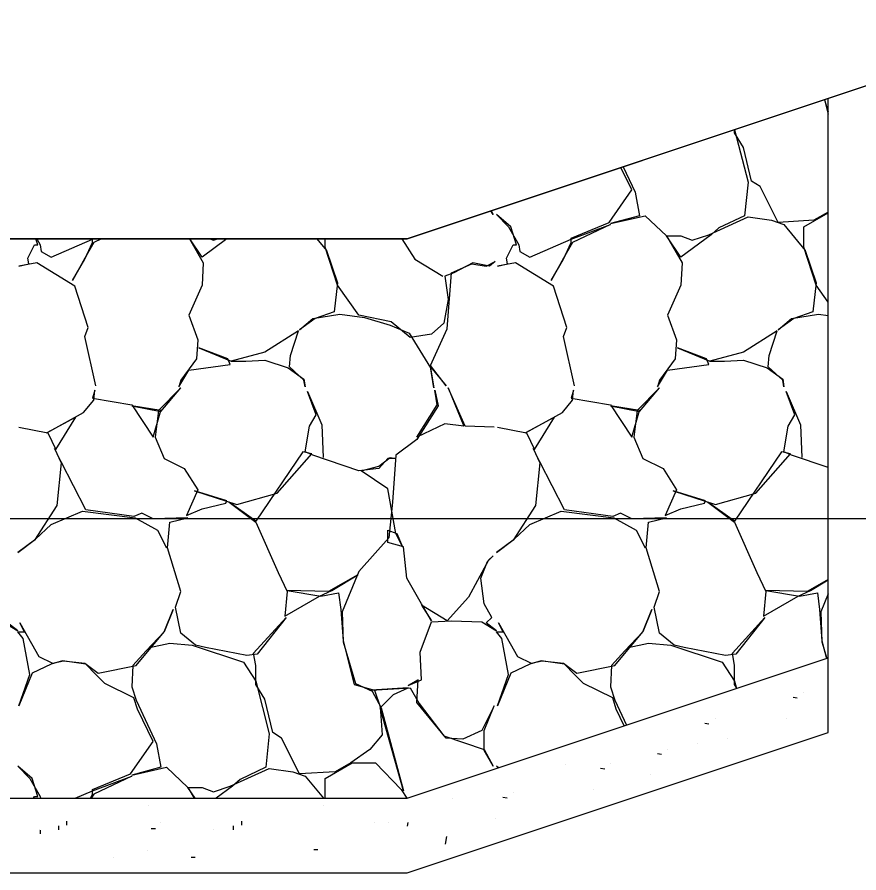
# Model space of a CAD drawing. Extents: x -192 to 2669, y -25 to 8040.
# Drawn here: x 112.665 to 116.428, y 4998.417 to 5002.241 of the extents above; entities that cross this region are included whole.
import ezdxf

# ---------------------------------------------------------------- set-up
doc = ezdxf.new("R2010")
doc.units = 0
for name, color, linetype in [('DESIGN - CENTERLINE - Proposed', 7, 'Continuous'), ('DESIGN - EARTHWORK - Shapes', 7, 'Continuous'), ('DESIGN - SHEET - Light Grid', 7, 'Continuous'), ('DESIGN - TRANSPORTATION - Proposed Layout Patterning', 7, 'Continuous'), ('DESIGN - TYPICAL - Finished Grade and Subgrade', 7, 'Continuous')]:
    doc.layers.add(name, color=color, linetype=linetype)

msp = doc.modelspace()

# ---------------------------------------------------------------- linework, layer by layer
for p, q in [((116.1341, 4999.2015), (116.1521, 4999.1986)), ((116.1803, 4999.2208), (116.1803, 4999.2208)), ((115.7396, 4999.0863), (115.7577, 4999.0835)), ((115.7859, 4999.1056), (115.7859, 4999.1056)), ((116.1023, 4999.108), (116.1023, 4999.108)), ((115.8405, 4999.0161), (115.8405, 4999.0161)), ((115.5745, 4998.97), (115.5745, 4998.97)), ((115.7078, 4998.9929), (115.7078, 4998.9929)), ((115.5283, 4998.9507), (115.5463, 4998.9479)), ((115.1151, 4998.8999), (115.1151, 4998.8999)), ((115.2736, 4998.8847), (115.2917, 4998.8819)), ((115.3199, 4998.904), (115.3199, 4998.904)), ((115.4965, 4998.8573), (115.4965, 4998.8573)), ((114.8832, 4998.7738), (114.8832, 4998.7738)), ((115.2418, 4998.7913), (115.2418, 4998.7913)), ((114.6109, 4998.7505), (114.6109, 4998.7505)), ((114.837, 4998.7545), (114.855, 4998.7517)), ((113.2525, 4998.7171), (113.2525, 4998.7171)), ((114.0339, 4998.7171), (114.0339, 4998.7171)), ((114.8052, 4998.6611), (114.8052, 4998.6611)), ((112.8511, 4998.6097), (112.8511, 4998.6271)), ((112.8873, 4998.6301), (112.8873, 4998.6475)), ((113.3076, 4998.6408), (113.3076, 4998.6408)), ((113.6326, 4998.6097), (113.6326, 4998.6271)), ((113.6688, 4998.6301), (113.6688, 4998.6475)), ((114.2647, 4998.6431), (114.2647, 4998.6431)), ((114.3232, 4998.6419), (114.3232, 4998.6419)), ((114.4097, 4998.6252), (114.4124, 4998.6424)), ((112.7631, 4998.6127), (112.7631, 4998.6127)), ((112.7677, 4998.6083), (112.7677, 4998.5909)), ((113.2649, 4998.6146), (113.2832, 4998.6146)), ((113.5446, 4998.6127), (113.5446, 4998.6127)), ((114.5838, 4998.5787), (114.5784, 4998.5443)), ((113.2481, 4998.5173), (113.2481, 4998.5173)), ((113.9908, 4998.5213), (114.0091, 4998.5213)), ((113.0963, 4998.4865), (113.0963, 4998.4865)), ((113.4432, 4998.4865), (113.4614, 4998.4865))]:
    msp.add_line(p, q)
at = {"layer": 'DESIGN - CENTERLINE - Proposed'}
for points in [[(107.626, 5000.7692), (107.626, 4999.6411), (109.4083, 4998.75), (114.4083, 4998.75), (116.291, 4999.3776), (116.291, 5000.8194)], [(107.626, 5000.4278), (107.626, 4999.3078), (109.4083, 4998.4167), (114.4083, 4998.4167), (116.291, 4999.0442), (116.291, 5000.478)]]:
    msp.add_lwpolyline(points, dxfattribs=at)
at = {"layer": 'DESIGN - EARTHWORK - Shapes'}
for points in [[(111.9083, 5004.6154), (113.7624, 5004.5933), (117.8177, 5004.4778), (119.2694, 5003.9892), (120.9009, 5003.4142), (116.291, 5001.8776), (114.4083, 5001.25), (111.9083, 5001.25)], [(111.9083, 5001.25), (111.9083, 4998.4167), (114.4083, 4998.4167), (116.291, 4999.0442), (116.291, 5001.8776), (114.4083, 5001.25)]]:
    msp.add_lwpolyline(points, close=True, dxfattribs=at)
at = {"layer": 'DESIGN - SHEET - Light Grid'}
msp.add_line((0, 5000), (150, 5000), dxfattribs=at)
at = {"layer": 'DESIGN - TRANSPORTATION - Proposed Layout Patterning'}
for p, q in [((116.2743, 5001.872), (116.291, 5001.8071)), ((116.2747, 5001.8721), (116.291, 5001.8174))]:
    msp.add_line(p, q, dxfattribs=at)
for points in [[(115.8725, 5001.7381), (115.9324, 5001.5037), (115.9174, 5001.3537), (115.8024, 5001.2987), (115.7674, 5001.2687), (115.6324, 5001.1687), (115.5674, 5001.2637), (115.6324, 5001.2637), (115.6824, 5001.2437), (115.7574, 5001.2687), (115.9324, 5001.3487), (116.0374, 5001.3337), (116.0924, 5001.3137), (116.1874, 5001.1987), (116.2374, 5001.0537), (116.2224, 5000.9237), (116.1374, 5000.8937), (116.0674, 5000.8437), (116.1274, 5000.8937), (116.2474, 5000.9137), (116.291, 5000.9077)], [(116.291, 5001.37), (116.2274, 5001.3337), (116.0674, 5001.3237), (115.9874, 5001.4837), (115.9474, 5001.5087), (115.9124, 5001.6587), (115.8724, 5001.7237), (115.8724, 5001.738)], [(115.1574, 5000.5937), (115.1074, 5000.8137), (115.1224, 5000.8537), (115.0624, 5001.0387), (114.8924, 5001.1437), (114.8124, 5001.1287), (114.8574, 5001.1387), (114.8524, 5001.1637), (114.8824, 5001.2237), (114.8974, 5001.2237), (114.8724, 5001.3037), (114.8074, 5001.3587), (114.8624, 5001.3037), (114.9074, 5001.2237), (114.9124, 5001.1937), (114.9574, 5001.1687), (115.1424, 5001.2487), (115.3174, 5001.3137), (115.1474, 5001.2337), (115.1074, 5001.1637), (115.0524, 5001.0637), (115.1074, 5001.1587), (115.1424, 5001.2337), (115.1424, 5001.2537), (115.3124, 5001.3237), (115.4124, 5001.4687), (115.3641, 5001.5686)], [(115.375, 5001.5722), (115.4274, 5001.4587), (115.4474, 5001.3537), (115.3174, 5001.3187), (115.4724, 5001.3537), (115.5674, 5001.2637), (115.6374, 5001.1437), (115.6324, 5001.0437), (115.5724, 5000.9087), (115.6124, 5000.7987), (115.6074, 5000.7137), (115.5374, 5000.6187), (115.5274, 5000.5887), (115.5724, 5000.6637), (115.7574, 5000.6887), (115.7474, 5000.7137), (115.6174, 5000.7637), (115.7624, 5000.7037), (115.8274, 5000.7037), (115.9124, 5000.7087), (116.0174, 5000.6737), (116.0874, 5000.6237), (116.0924, 5000.5887), (116.0874, 5000.6187), (116.0224, 5000.6787), (116.0274, 5000.7287), (116.0624, 5000.8387), (115.9124, 5000.7437), (115.7624, 5000.7037)], [(114.7836, 5001.3751), (114.7924, 5001.3587), (114.7831, 5001.3749)], [(116.291, 5000.9675), (116.2374, 5001.0437), (116.1824, 5001.2137), (116.1824, 5001.3037), (116.291, 5001.367)], [(113.0174, 5000.5937), (112.9674, 5000.8137), (112.9824, 5000.8537), (112.9224, 5001.0387), (112.7524, 5001.1437), (112.6724, 5001.1287), (112.7174, 5001.1387), (112.7124, 5001.1637), (112.7424, 5001.2237), (112.7574, 5001.2237), (112.7491, 5001.25)], [(112.7526, 5001.25), (112.7674, 5001.2237), (112.7724, 5001.1937), (112.8174, 5001.1687), (113.0024, 5001.2487), (113.006, 5001.25)], [(113.0421, 5001.25), (113.0074, 5001.2337), (112.9674, 5001.1637), (112.9124, 5001.0637), (112.9674, 5001.1587), (113.0024, 5001.2337), (113.0024, 5001.25)], [(113.4354, 5001.25), (113.4974, 5001.1437), (113.4924, 5001.0437), (113.4324, 5000.9087), (113.4724, 5000.7987), (113.4674, 5000.7137), (113.3974, 5000.6187), (113.3874, 5000.5887), (113.4324, 5000.6637), (113.6174, 5000.6887), (113.6074, 5000.7137), (113.4774, 5000.7637), (113.6224, 5000.7037), (113.6874, 5000.7037), (113.7724, 5000.7087), (113.8774, 5000.6737), (113.9474, 5000.6237), (113.9524, 5000.5887), (113.9474, 5000.6187), (113.8824, 5000.6787), (113.8874, 5000.7287), (113.9224, 5000.8387), (113.7724, 5000.7437), (113.6224, 5000.7037)], [(113.6022, 5001.25), (113.4924, 5001.1687), (113.4367, 5001.25)], [(113.5266, 5001.25), (113.5424, 5001.2437), (113.5614, 5001.25)], [(114.005, 5001.25), (114.0474, 5001.1987), (114.0974, 5001.0537), (114.0824, 5000.9237), (113.9974, 5000.8937), (113.9274, 5000.8437), (113.9874, 5000.8937), (114.1074, 5000.9137), (114.2174, 5000.8987), (114.3324, 5000.8637), (114.4174, 5000.8287), (114.5124, 5000.6737), (114.5274, 5000.5837), (114.5124, 5000.6787), (114.5824, 5000.5937), (114.5124, 5000.6837), (114.5874, 5000.8487), (114.6074, 5001.0987), (114.6974, 5001.1387), (114.7624, 5001.1287), (114.8024, 5001.1487), (114.7774, 5001.1287), (114.7024, 5001.1437), (114.6174, 5001.0987), (114.5774, 5001.0837), (114.5924, 5000.9787), (114.5724, 5000.8737), (114.5174, 5000.8237), (114.4224, 5000.8087), (114.3374, 5000.8787), (114.1924, 5000.9087), (114.0974, 5001.0437), (114.0424, 5001.2137), (114.0424, 5001.25)], [(114.3847, 5001.25), (114.4424, 5001.1587), (114.5674, 5001.0837)], [(114.392, 5001.25), (114.3924, 5001.2487), (114.392, 5001.25)], [(112.6724, 5000.4087), (112.8024, 5000.3837), (112.8374, 5000.3087), (112.9274, 5000.4537), (112.7974, 5000.3837), (112.9624, 5000.4737), (113.0074, 5000.5287), (113.0124, 5000.5737), (113.0024, 5000.5387), (113.1774, 5000.5087), (113.2724, 5000.3637), (113.3074, 5000.4837), (113.1774, 5000.5037), (113.3074, 5000.4787), (113.3974, 5000.5837), (113.2974, 5000.4837), (113.2824, 5000.3637), (113.3224, 5000.2687), (113.4124, 5000.2237), (113.4724, 5000.1287), (113.4224, 5000.0137), (113.4924, 5000.0437), (113.5974, 5000.0687), (113.6024, 5000.0787), (113.4574, 5000.1237), (113.6474, 5000.0637), (113.8274, 5000.1137), (113.9824, 5000.2887), (113.9424, 5000.2987), (113.7324, 4999.9887), (113.6124, 5000.0737), (113.7324, 4999.9837), (113.8324, 4999.7587), (113.8724, 4999.6737), (113.8624, 4999.5637), (114.0174, 4999.6537), (114.0724, 4999.6787), (114.1874, 4999.7487), (114.0574, 4999.6737), (113.8724, 4999.6787), (114.0224, 4999.6537), (114.1024, 4999.6687), (114.1124, 4999.5937), (114.1224, 4999.4537), (114.1724, 4999.2587), (114.2624, 4999.2337), (114.2874, 4999.1587), (114.2974, 4999.0337), (114.2424, 4998.9687), (114.1574, 4998.9087), (114.0874, 4998.8687), (113.9274, 4998.8587), (113.8474, 4999.0187), (113.8074, 4999.0437), (113.7724, 4999.1937), (113.7324, 4999.2587), (113.7324, 4999.3437), (113.7224, 4999.3987), (113.8674, 4999.5587), (113.7374, 4999.3937), (113.6924, 4999.3887), (113.5074, 4999.4237), (113.4624, 4999.4337), (113.3974, 4999.4887), (113.3724, 4999.6037), (113.3974, 4999.6737), (113.3374, 4999.8687), (113.3474, 4999.9837), (113.4274, 5000.0037), (113.2724, 4999.9987), (113.2224, 5000.0237), (113.1874, 5000.0087), (112.9724, 5000.0387), (112.8624, 5000.2537), (112.8324, 5000.3137), (112.8624, 5000.2487), (112.8424, 5000.0587), (112.7424, 4999.9037), (112.6674, 4999.8487), (112.7474, 4999.9087), (112.8174, 4999.9737), (112.9574, 5000.0337), (113.1924, 5000.0037), (113.2924, 4999.9487), (113.3324, 4999.8687)], [(114.7974, 5000.4087), (114.6674, 5000.4137), (114.5924, 5000.5837), (114.6624, 5000.4137), (114.5774, 5000.4237), (114.4524, 5000.3637), (114.5424, 5000.5087), (114.5324, 5000.5737), (114.5474, 5000.5037), (114.4524, 5000.3537), (114.3574, 5000.2837), (114.3424, 5000.0737), (114.3274, 4999.9137), (114.1924, 4999.7637), (114.1174, 4999.5837), (114.1224, 4999.4487), (114.1774, 4999.2637), (114.2524, 4999.2287), (114.2924, 4999.1537), (114.3924, 4998.7837), (114.2874, 4999.1537), (114.3474, 4999.2137), (114.4124, 4999.2437), (114.2474, 4999.2337), (114.4224, 4999.2437), (114.4624, 4999.1737), (114.5724, 4999.0287), (114.7524, 4998.9687), (114.7924, 4998.8937), (114.7524, 4998.9637), (114.7524, 4999.0537), (114.7974, 4999.1637), (114.7424, 4999.0537), (114.6574, 4999.0137), (114.5824, 4999.0187), (114.4524, 4999.1787), (114.4574, 4999.2787), (114.4124, 4999.2537), (114.4724, 4999.2787), (114.4674, 4999.4037), (114.5174, 4999.5387), (114.6074, 4999.5437), (114.7424, 4999.5387), (114.8074, 4999.4987), (114.7624, 4999.5337), (114.7874, 4999.5587), (114.7524, 4999.6187), (114.7374, 4999.7337), (114.7674, 4999.8087), (114.7924, 4999.8337), (114.7724, 4999.8137), (114.7224, 4999.7237), (114.6824, 4999.6487), (114.5874, 4999.5437), (114.4724, 4999.6137), (114.5174, 4999.5437), (114.4724, 4999.6187), (114.4074, 4999.7337), (114.3924, 4999.8737), (114.3224, 4999.8937), (114.3224, 4999.9487), (114.3624, 4999.9337), (114.3874, 4999.8737), (114.3574, 4999.9337), (114.3224, 5000.1337), (114.2024, 5000.2137), (114.2824, 5000.2337), (114.3324, 5000.2737), (114.3574, 5000.2687), (114.3224, 5000.2687), (114.2824, 5000.2237), (114.1924, 5000.2137), (113.9874, 5000.2837), (113.9524, 5000.2987), (113.9724, 5000.4137), (114.0024, 5000.4637), (113.9624, 5000.5687), (114.0274, 5000.4187), (114.0324, 5000.2737)], [(114.8124, 5000.4087), (114.9424, 5000.3837), (114.9774, 5000.3087), (115.0674, 5000.4537), (114.9374, 5000.3837), (115.1024, 5000.4737), (115.1474, 5000.5287), (115.1524, 5000.5737), (115.1424, 5000.5387), (115.3174, 5000.5087), (115.4124, 5000.3637), (115.4474, 5000.4837), (115.3174, 5000.5037), (115.4474, 5000.4787), (115.5374, 5000.5837), (115.4374, 5000.4837), (115.4224, 5000.3637), (115.4624, 5000.2687), (115.5524, 5000.2237), (115.6124, 5000.1287), (115.5624, 5000.0137), (115.6324, 5000.0437), (115.7374, 5000.0687), (115.7424, 5000.0787), (115.5974, 5000.1237), (115.7874, 5000.0637), (115.9674, 5000.1137), (116.1224, 5000.2887), (116.0824, 5000.2987), (115.8724, 4999.9887), (115.7524, 5000.0737), (115.8724, 4999.9837), (115.9724, 4999.7587), (116.0124, 4999.6737), (116.0024, 4999.5637), (116.1574, 4999.6537), (116.2124, 4999.6787), (116.291, 4999.7265)], [(116.291, 5000.2278), (116.1274, 5000.2837), (116.0924, 5000.2987), (116.1124, 5000.4137), (116.1424, 5000.4637), (116.1024, 5000.5687), (116.1674, 5000.4187), (116.1724, 5000.2737)], [(115.8829, 4999.2415), (115.8724, 4999.2587), (115.8724, 4999.3437), (115.8624, 4999.3987), (116.0074, 4999.5587), (115.8774, 4999.3937), (115.8324, 4999.3887), (115.6474, 4999.4237), (115.6024, 4999.4337), (115.5374, 4999.4887), (115.5124, 4999.6037), (115.5374, 4999.6737), (115.4774, 4999.8687), (115.4874, 4999.9837), (115.5674, 5000.0037), (115.4124, 4999.9987), (115.3624, 5000.0237), (115.3274, 5000.0087), (115.1124, 5000.0387), (115.0024, 5000.2537), (114.9724, 5000.3137), (115.0024, 5000.2487), (114.9824, 5000.0587), (114.8824, 4999.9037), (114.8074, 4999.8487), (114.8874, 4999.9087), (114.9574, 4999.9737), (115.0974, 5000.0337), (115.3324, 5000.0037), (115.4324, 4999.9487), (115.4724, 4999.8687)], [(116.291, 4999.7277), (116.1974, 4999.6737), (116.0124, 4999.6787), (116.1624, 4999.6537), (116.2424, 4999.6687), (116.2524, 4999.5937), (116.2624, 4999.4537), (116.2826, 4999.3748)], [(116.291, 4999.6643), (116.2574, 4999.5837), (116.2624, 4999.4487), (116.2842, 4999.3753)], [(112.9937, 4998.75), (113.0024, 4998.7687), (113.0024, 4998.7887), (113.1724, 4998.8587), (113.2724, 4999.0037), (113.2024, 4999.1487), (113.1874, 4999.1987), (113.0574, 4999.2637), (113.0174, 4999.3037), (112.9724, 4999.3487), (112.8674, 4999.3637), (112.8174, 4999.3487), (112.7324, 4999.3087), (112.6724, 4999.1637), (112.7224, 4999.3037), (112.6924, 4999.4637), (112.6674, 4999.4937), (112.6974, 4999.4937), (112.6774, 4999.5337), (112.7624, 4999.3837), (112.8224, 4999.3537), (112.8724, 4999.3637), (112.9674, 4999.3537), (113.0274, 4999.3087), (113.1974, 4999.3437), (113.3224, 4999.4937), (113.3624, 4999.5937), (113.3224, 4999.4937), (113.2424, 4999.4087), (113.1824, 4999.3437), (113.1774, 4999.2487), (113.1974, 4999.1887), (113.2874, 4998.9937), (113.3074, 4998.8887), (113.1774, 4998.8537), (113.3324, 4998.8887), (113.4274, 4998.7987), (113.4558, 4998.75)], [(115.3787, 4999.0735), (115.3424, 4999.1487), (115.3274, 4999.1987), (115.1974, 4999.2637), (115.1574, 4999.3037), (115.1124, 4999.3487), (115.0074, 4999.3637), (114.9574, 4999.3487), (114.8724, 4999.3087), (114.8124, 4999.1637), (114.8624, 4999.3037), (114.8324, 4999.4637), (114.8074, 4999.4937), (114.8374, 4999.4937), (114.8174, 4999.5337), (114.9024, 4999.3837), (114.9624, 4999.3537), (115.0124, 4999.3637), (115.1074, 4999.3537), (115.1674, 4999.3087), (115.3374, 4999.3437), (115.4624, 4999.4937), (115.5024, 4999.5937), (115.4624, 4999.4937), (115.3824, 4999.4087), (115.3224, 4999.3437), (115.3174, 4999.2487), (115.3374, 4999.1887), (115.389, 4999.0769)], [(112.6024, 4999.5387), (112.6674, 4999.4987), (112.6224, 4999.5337)], [(113.2574, 4999.4237), (113.3474, 4999.4437), (113.4474, 4999.4337), (113.6774, 4999.3587), (113.7324, 4999.2737), (113.7924, 4999.0387), (113.7774, 4998.8887), (113.6624, 4998.8337), (113.6274, 4998.8037), (113.5549, 4998.75)], [(115.3974, 4999.4237), (115.4874, 4999.4437), (115.5874, 4999.4337), (115.8174, 4999.3587), (115.8724, 4999.2737), (115.8808, 4999.2408)], [(112.738, 4998.75), (112.7424, 4998.7587), (112.7574, 4998.7587), (112.7324, 4998.8387), (112.6674, 4998.8937), (112.7224, 4998.8387), (112.7674, 4998.7587), (112.7688, 4998.75)], [(114.0424, 4998.75), (114.0424, 4998.8387), (114.1624, 4998.9087), (114.2674, 4998.9087), (114.3824, 4998.7887), (114.4068, 4998.75)], [(114.8164, 4998.886), (114.8074, 4998.8937), (114.8154, 4998.8857)], [(112.9245, 4998.75), (113.0024, 4998.7837), (113.1774, 4998.8487), (113.0074, 4998.7687), (112.9967, 4998.75)], [(113.4607, 4998.75), (113.4274, 4998.7987), (113.4924, 4998.7987), (113.5424, 4998.7787), (113.6174, 4998.8037), (113.7924, 4998.8837), (113.8974, 4998.8687), (113.9524, 4998.8487), (114.0339, 4998.75)]]:
    msp.add_lwpolyline(points, dxfattribs=at)
at = {"layer": 'DESIGN - TYPICAL - Finished Grade and Subgrade'}
for p, q in [((114.4083, 5001.25), (132.0833, 5007.1417)), ((109.4083, 5001.25), (114.4083, 5001.25))]:
    msp.add_line(p, q, dxfattribs=at)
msp.add_lwpolyline([(107.626, 5002.1411), (107.626, 4999.3078), (109.4083, 4998.4167), (114.4083, 4998.4167), (116.291, 4999.0442), (116.291, 5001.8776)], dxfattribs=at)

doc.saveas('drawing.dxf')
